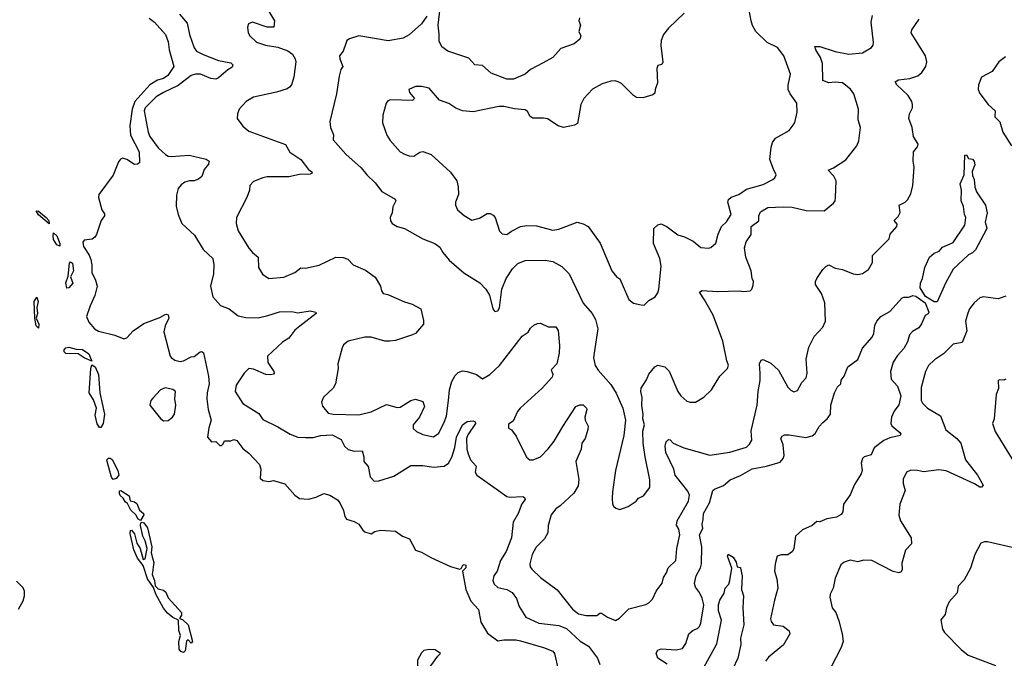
# Model space of a CAD drawing. Extents: x 1771496 to 1971148, y 471553 to 643630.
# Tile 670 of 702: x 1920172 to 1926624, y 555714 to 559902. Entities that reach past the tile are written whole.
import ezdxf

# ---------------------------------------------------------------- set-up
doc = ezdxf.new("R2010")
doc.units = 0

msp = doc.modelspace()

# ---------------------------------------------------------------- linework, layer by layer
at = {"layer": '0CON10XD'}
for points in [[(1921789.2, 559980.8), (1921842.9, 559895), (1921837.5, 559852.5), (1921795, 559853.8), (1921697.5, 559885), (1921672, 559875), (1921666.1, 559853.9), (1921668.8, 559815), (1921681.2, 559795), (1921723.8, 559755), (1921782.5, 559735), (1921865, 559721.5), (1921928.7, 559698.7), (1921960.6, 559675), (1921978.1, 559645), (1921982.2, 559625), (1921969.4, 559525), (1921954, 559475), (1921940.3, 559459.7), (1921925, 559449.2), (1921855, 559426.7), (1921705, 559393.1), (1921656.7, 559365), (1921610, 559315), (1921598.8, 559285), (1921596.7, 559255), (1921634.1, 559204.1), (1921675, 559170), (1921915, 559084.2), (1921943, 559033), (1922015, 558984.2), (1922065, 558920), (1922086.2, 558905), (1922088, 558895), (1922075, 558888.8), (1922006.4, 558886.4), (1921935, 558872.5), (1921795, 558870.5), (1921765, 558865.5), (1921705, 558841.4), (1921681.4, 558815), (1921678.6, 558785), (1921660, 558735), (1921593.8, 558605), (1921592, 558565), (1921605, 558517.5), (1921675, 558403.8), (1921698.8, 558375), (1921735.6, 558345.6), (1921737.3, 558277.3), (1921763.2, 558233.2), (1921805, 558204.3), (1921902.9, 558212.9), (1921975, 558243.5), (1922015, 558273.8), (1922045, 558272), (1922135, 558292.5), (1922245, 558344.2), (1922292.7, 558342.7), (1922322.3, 558332.3), (1922357.5, 558295), (1922439.1, 558259.1), (1922502.7, 558212.7), (1922536.2, 558155), (1922543.3, 558125), (1922555, 558106.7), (1922585, 558100), (1922695, 558051.4), (1922745, 558037.5), (1922800, 558005), (1922819.3, 557929.3), (1922818.8, 557905), (1922766.2, 557845), (1922746.7, 557835), (1922635, 557799.1), (1922597, 557793), (1922564.7, 557794.7), (1922475, 557820), (1922435, 557821.1), (1922325, 557793.8), (1922295, 557770), (1922285, 557750), (1922256.7, 557645), (1922258.8, 557615), (1922242, 557515), (1922226, 557485), (1922162.6, 557427.4), (1922150, 557395), (1922157.1, 557367.1), (1922192.8, 557322.8), (1922225.5, 557315.5), (1922395, 557311.9), (1922475, 557330.6), (1922575, 557378.8), (1922645, 557360), (1922665, 557360.8), (1922735, 557405.8), (1922765, 557413.3), (1922815, 557397.5), (1922824.2, 557365), (1922792.5, 557295), (1922750.9, 557245), (1922751.1, 557221.1), (1922772.1, 557202.1), (1922815, 557181.5), (1922885, 557167.1), (1922919.8, 557190.2), (1922955, 557261.9), (1922968.2, 557301.8), (1922983.2, 557405), (1922989.7, 557475), (1923005, 557528.8), (1923025, 557568), (1923045, 557588.6), (1923075, 557598.6), (1923105, 557594.4), (1923165.6, 557575.6), (1923205, 557547.5), (1923252.5, 557575), (1923316, 557635), (1923465, 557826.2), (1923505, 557853.3), (1923520.5, 557879.5), (1923542, 557898), (1923565, 557910.6), (1923585, 557912.9), (1923635, 557888), (1923685, 557887.5), (1923701.4, 557865), (1923710, 557765), (1923708.1, 557715), (1923693.1, 557645), (1923655, 557606.2), (1923665.7, 557575), (1923661.7, 557558.3), (1923597.1, 557485), (1923452.5, 557355), (1923435, 557333.3), (1923405, 557270), (1923375, 557250), (1923375, 557222.5), (1923395, 557212.5), (1923425, 557170), (1923494.2, 557034.2), (1923515, 557016.7), (1923536.4, 557016.4), (1923585, 557036), (1923635, 557088), (1923675, 557139.2), (1923730.6, 557235), (1923817.5, 557365), (1923843.9, 557376.1), (1923865, 557376.2), (1923886.2, 557355), (1923888.8, 557345), (1923876.2, 557295), (1923878.8, 557275), (1923896.6, 557236.6), (1923895.6, 557215.6), (1923877.8, 557155), (1923856.2, 557125), (1923851.9, 557085), (1923815.7, 557005), (1923837, 556887), (1923831.5, 556845), (1923803, 556797), (1923715, 556714.4), (1923685.4, 556694.6), (1923654.7, 556655.3), (1923634.6, 556585.4), (1923633.3, 556536.7), (1923611.9, 556498.1), (1923557.8, 556442.2), (1923530.5, 556395), (1923514.5, 556335), (1923516.9, 556315), (1923528, 556298), (1923584.2, 556245), (1923693.6, 556163.6), (1923795, 556035.7), (1923835, 556006.5), (1923885, 555996.2), (1923954, 555996), (1923975, 556010), (1923985, 556010), (1924025, 555984), (1924076.7, 555963.3), (1924103, 555977), (1924165, 556040), (1924275, 556066.7), (1924295, 556077.5), (1924318.3, 556101.7), (1924343.3, 556155), (1924382.7, 556207.3), (1924390.8, 556245), (1924410.6, 556275), (1924422.2, 556307.8), (1924471.4, 556355), (1924477.5, 556435), (1924498.2, 556525), (1924492.2, 556562.2), (1924477.4, 556587.4)], [(1924525.8, 559945), (1924425, 559847.1), (1924391.9, 559805), (1924376.9, 559765), (1924373, 559733), (1924387.3, 559622.7), (1924381.2, 559608.8), (1924355, 559601.2), (1924347.4, 559582.6), (1924351.7, 559488.3), (1924336.7, 559445), (1924335, 559420), (1924321.7, 559408.3), (1924255, 559390), (1924215, 559392), (1924195, 559403.8), (1924115, 559482.9), (1924095, 559494.4), (1924075, 559500), (1924045, 559497.8), (1923988.6, 559481.4), (1923925, 559447.1), (1923870, 559385), (1923849.4, 559345), (1923828.3, 559221.7), (1923808.9, 559211.1), (1923735, 559194.5), (1923700, 559205), (1923630.9, 559250.9), (1923605, 559256.4), (1923535, 559255.6), (1923517.3, 559267.3), (1923500, 559300), (1923485, 559311.9), (1923415, 559316.8), (1923345, 559333.6), (1923313.2, 559333.2), (1923145, 559297.8), (1923075, 559304.5), (1923031.1, 559321.1), (1922985, 559351.9), (1922923.8, 559375), (1922855, 559453.8), (1922805, 559463.8), (1922765, 559463.3), (1922722.5, 559445), (1922726, 559425), (1922760, 559385), (1922747.5, 559372.5), (1922602.9, 559377.1), (1922585, 559370), (1922574.4, 559355.6), (1922552, 559275), (1922550.8, 559225), (1922578, 559145), (1922599.7, 559109.7), (1922666, 559035), (1922695, 559019.2), (1922725, 559009.2), (1922755, 559008), (1922795, 559034.2), (1922815, 559037.8), (1922868, 559018), (1922995, 558902.5), (1923036.9, 558845), (1923046.5, 558805), (1923047.8, 558755), (1923029.2, 558705), (1923029.2, 558685), (1923041.2, 558655), (1923085, 558617.1), (1923135, 558587.1), (1923185, 558599.4), (1923235, 558630), (1923255, 558630), (1923275, 558621.2), (1923288.8, 558605), (1923316, 558516), (1923335, 558498.8), (1923365, 558494), (1923395, 558516.2), (1923454.4, 558545.6), (1923495, 558553.1), (1923559.7, 558549.7), (1923665, 558521.1), (1923705, 558527.8), (1923825, 558574.2), (1923865, 558562.5), (1923896.7, 558545), (1923977, 558437), (1924052, 558255), (1924085, 558213.3), (1924105, 558202.5), (1924165, 558067.5), (1924195, 558042.5), (1924245, 558033.3), (1924265, 558030), (1924295, 558060), (1924336.4, 558083.6), (1924355, 558110), (1924361.2, 558135), (1924375.6, 558285), (1924366.4, 558336.4), (1924325.6, 558435), (1924327, 558533), (1924353.6, 558556.4), (1924375, 558564.2), (1924415, 558543.3), (1924485, 558492.2), (1924529.1, 558479.1), (1924585, 558449.2), (1924635, 558407.1), (1924685, 558404), (1924701.7, 558408.3), (1924735, 558436.7), (1924748.9, 558495), (1924770.6, 558545), (1924805, 558577.1), (1924834.5, 558625), (1924812.2, 558705), (1924818.1, 558721.9), (1924835, 558738), (1924885, 558755.5), (1924935, 558791.3), (1925045, 558821.5), (1925106.7, 558855), (1925120, 558865), (1925128.8, 558885), (1925111.9, 558921.9), (1925088.6, 558985), (1925095.7, 559065), (1925105, 559097.5), (1925124.4, 559125.6), (1925214.3, 559175.7), (1925240.5, 559209.5), (1925251.7, 559228.3), (1925268, 559295), (1925264.4, 559354.4), (1925221.1, 559415), (1925208.5, 559445), (1925208.3, 559471.7), (1925224.2, 559545), (1925179.4, 559665), (1925139.1, 559719.1), (1925071.4, 559751.4), (1924995.3, 559825.3), (1924973.6, 559863.6), (1924965.3, 559895), (1924951.5, 559965)], [(1923840, 559915), (1923836.7, 559895), (1923846.2, 559865), (1923836.7, 559825), (1923848.8, 559795), (1923843.8, 559775), (1923806.7, 559743.3), (1923717.7, 559712.3), (1923665, 559653.3), (1923602, 559618), (1923520, 559575), (1923485.6, 559544.4), (1923407.9, 559512.1), (1923365, 559511.4), (1923261.7, 559551.7), (1923205, 559601.2), (1923155, 559606.7), (1923115, 559648.8), (1922978.8, 559695), (1922938, 559725), (1922920.7, 559760.7), (1922922.1, 559807.9), (1922914.5, 559865), (1922927.7, 559977.7)], [(1921021.7, 559911.7), (1921056.1, 559886.1), (1921128.6, 559805), (1921146.2, 559756.2), (1921151.8, 559705), (1921183.1, 559595), (1921144.1, 559535.9), (1921115, 559517.3), (1921075, 559505.8), (1921024.5, 559475.5), (1920926.7, 559365), (1920909.8, 559315), (1920895, 559206), (1920898.6, 559145), (1920955, 559036), (1920957.1, 558962.9), (1920945, 558954.2), (1920925, 558952.9), (1920875.5, 558985.5), (1920846.2, 558993.8), (1920832.3, 558987.7), (1920819.3, 558970.7), (1920785, 558883.3), (1920690.8, 558755), (1920689.2, 558735), (1920710, 558655), (1920727.9, 558627.9), (1920729.2, 558615), (1920707.1, 558585), (1920676.2, 558493.8), (1920664.4, 558475.6), (1920646.9, 558463.1), (1920595, 558456.5), (1920586.6, 558443.4), (1920591.1, 558415), (1920628.6, 558358.6), (1920639.7, 558329.7), (1920645.9, 558295), (1920644.5, 558245), (1920670, 558195), (1920679.2, 558155), (1920665.8, 558094.2), (1920634.2, 558025.8), (1920611.2, 557955), (1920625, 557917.5), (1920662, 557875), (1920689.1, 557859.1), (1920795, 557834.2), (1920855, 557809.2), (1920875, 557816), (1920915, 557862.5), (1920985, 557909.4), (1921090.7, 557949.3), (1921125, 557969.2), (1921135, 557972), (1921145, 557966.2), (1921150.8, 557945), (1921126, 557895), (1921116.2, 557855), (1921158.8, 557695), (1921165.8, 557685.8), (1921189.7, 557669.7), (1921225, 557660.8), (1921245.5, 557664.5), (1921295, 557691.2), (1921315, 557693.3), (1921355, 557724), (1921365.8, 557725.8), (1921376.9, 557716.9), (1921408.6, 557565), (1921413.6, 557515), (1921400, 557455), (1921397.7, 557415), (1921408.1, 557345), (1921427.1, 557275), (1921411.2, 557225), (1921402.5, 557165), (1921430, 557135), (1921457, 557137), (1921485, 557110), (1921495, 557110), (1921505, 557120), (1921515, 557140), (1921555, 557140), (1921575, 557150), (1921595, 557143.3), (1921635, 557090), (1921675, 557060), (1921743.3, 556985), (1921753.3, 556955), (1921747.5, 556895), (1921765, 556880), (1921805, 556874), (1921835, 556881.2), (1921909.1, 556859.1), (1921974.3, 556784.3), (1922005, 556762), (1922065, 556757.5), (1922115, 556771.2), (1922165, 556796.2), (1922205, 556784.3), (1922254.5, 556754.5), (1922270, 556735), (1922294.1, 556684.1), (1922303.3, 556645), (1922315, 556627.5), (1922365, 556611.2), (1922394.3, 556594.3), (1922420, 556555), (1922435, 556543.3), (1922475, 556530), (1922500, 556545), (1922536.1, 556553.9), (1922635, 556547.5), (1922680, 556515), (1922727.7, 556497.7), (1922765, 556422.5), (1922805, 556410), (1922866.2, 556375), (1922995, 556316), (1923055, 556298), (1923066.2, 556303.8), (1923076.2, 556325), (1923085, 556330), (1923095.5, 556325.5), (1923095, 556306.7), (1923073.8, 556285), (1923096.9, 556165), (1923128.9, 556088.9), (1923179.2, 556035), (1923195, 555952.5), (1923238.3, 555878.3), (1923305, 555828.8), (1923345, 555836.7), (1923425, 555836), (1923455, 555830), (1923605, 555784.3), (1923665, 555761.2), (1923676.6, 555746.6), (1923701.7, 555641.7)], [(1921218.7, 559938.7), (1921269.9, 559879.9), (1921285.5, 559805), (1921315, 559716.7), (1921330.8, 559695), (1921375, 559672.9), (1921475, 559633.8), (1921555, 559620), (1921568.2, 559605), (1921565, 559590), (1921535.9, 559574.1), (1921475, 559520.8), (1921457.6, 559512.4), (1921425, 559516.4), (1921357.5, 559545), (1921325, 559545.4), (1921296, 559535), (1921210.6, 559469.4), (1921115, 559424.6), (1921066.9, 559395), (1920995.6, 559325), (1920987.9, 559305), (1921013.9, 559165), (1921025, 559136), (1921080.7, 559060.7), (1921127, 559017), (1921145, 559006), (1921164.4, 559004.4), (1921283.2, 559013.2), (1921395, 558986.4), (1921413.8, 558975), (1921410, 558955), (1921380.9, 558919.1), (1921366.4, 558873.6), (1921345, 558855.8), (1921315, 558845.8)], [(1922841.2, 559925), (1922805, 559874.2), (1922725, 559802.5), (1922685, 559780), (1922587, 559763), (1922395, 559795.6), (1922333.6, 559776.4), (1922316.7, 559765), (1922310, 559745), (1922291.2, 559695), (1922268.8, 559665), (1922270, 559645), (1922290, 559595), (1922276.2, 559575), (1922265, 559532.5), (1922249.4, 559415), (1922204.3, 559235), (1922208, 559195), (1922227.7, 559147.7), (1922226.2, 559115), (1922310.2, 559020.2), (1922411.1, 558931.1), (1922447.5, 558885), (1922502.4, 558832.4), (1922545, 558776.2), (1922633.8, 558725), (1922637.5, 558715), (1922618, 558675), (1922613.8, 558635), (1922600, 558605), (1922602.7, 558582.7), (1922613.8, 558565), (1922645, 558545.8), (1922695, 558532.9), (1922814.6, 558464.6), (1922893.4, 558433.4), (1922925, 558411.2), (1922944.5, 558374.5), (1922985.6, 558325.6), (1923082, 558242), (1923187, 558177), (1923228, 558135), (1923252, 558095), (1923273.8, 558005), (1923285, 557987.5), (1923305, 557992.5), (1923317, 558013), (1923332.5, 558135), (1923360.9, 558205), (1923400.7, 558269.3), (1923437.6, 558302.4), (1923485, 558323.3), (1923615, 558325.6), (1923665, 558317.1), (1923725, 558283.8), (1923773.1, 558235), (1923863.9, 558043.9), (1923922.9, 557975), (1923945.4, 557935.4), (1923960, 557875), (1923940.6, 557745), (1923932.9, 557685), (1923944.2, 557635), (1923963.8, 557603.8), (1924045, 557510), (1924082, 557452), (1924125.7, 557355), (1924141.4, 557275), (1924131.4, 557175), (1924075.8, 556945), (1924056.4, 556806.4), (1924053.8, 556765), (1924057.5, 556725), (1924065, 556710), (1924078.3, 556698.3), (1924105, 556690), (1924160.7, 556709.3), (1924212.5, 556745), (1924227.5, 556765), (1924259.3, 556780.7), (1924302.5, 556835), (1924302.5, 556885), (1924270, 557035), (1924258, 557125), (1924256.4, 557203.6), (1924267.1, 557245), (1924256.2, 557285), (1924257.6, 557312.4), (1924250, 557375), (1924251.2, 557425), (1924242.5, 557465), (1924245.6, 557485), (1924280.6, 557539.4), (1924295, 557576.7), (1924334.6, 557625.4), (1924355, 557636.9), (1924400, 557625), (1924427.4, 557597.4), (1924485, 557463.3), (1924503.8, 557435), (1924545, 557401.2), (1924566.4, 557393.6), (1924600, 557395), (1924655, 557426.7), (1924706.2, 557475), (1924761.2, 557565), (1924810, 557615), (1924817.7, 557637.7), (1924805.8, 557665.8), (1924780.8, 557795), (1924715.8, 557965), (1924660.8, 558065), (1924626.2, 558115), (1924645, 558125.7), (1924745, 558120), (1924890, 558125), (1924915, 558120), (1924960, 558125), (1924970, 558135), (1924979.3, 558160.7), (1924981.2, 558185), (1924972, 558205), (1924965.6, 558255), (1924931.5, 558345), (1924921.6, 558405), (1924932.3, 558445), (1924966, 558494), (1924965, 558546.7), (1925016.1, 558583.9), (1925016.1, 558615), (1925027.2, 558642.8), (1925075, 558670.3), (1925175, 558675.5), (1925235, 558672.5), (1925325, 558651.8), (1925445, 558649.2), (1925505, 558698.8), (1925515.8, 558715), (1925519.2, 558735), (1925523.3, 558845), (1925506.9, 558875), (1925471.2, 558915), (1925505, 558930), (1925585, 558984), (1925658, 559075), (1925671.7, 559108.3), (1925681.4, 559195), (1925667.8, 559245), (1925668.6, 559315), (1925637.5, 559415), (1925617.4, 559447.4), (1925565, 559487.8), (1925515, 559493.1), (1925475, 559488.1), (1925435, 559503.8), (1925432.7, 559615), (1925419.5, 559655), (1925389.4, 559705), (1925383.6, 559726.4), (1925415, 559726.5), (1925515, 559692.3), (1925606.3, 559676.3), (1925695, 559684.5), (1925755, 559718.8), (1925765.5, 559734.5), (1925767.8, 559752.2), (1925752.5, 559885), (1925760, 559930)], [(1924477.4, 556587.4), (1924480.5, 556615), (1924555.4, 556745), (1924560.7, 556785), (1924551.3, 556811.3), (1924467.4, 556915), (1924458.4, 556955), (1924406.2, 557065), (1924402.3, 557105), (1924409.5, 557135), (1924425, 557148.9), (1924435, 557147.8), (1924455, 557124.4), (1924523.3, 557095), (1924695, 557045.5), (1924825, 557066.7), (1924935, 557098), (1924955, 557118.8), (1924968.9, 557145), (1924964.7, 557205.3), (1925004.7, 557375.3), (1925010.8, 557465), (1925025.5, 557535), (1925025.4, 557584.6), (1925020.8, 557645), (1925031.5, 557668.5), (1925045, 557674), (1925095, 557650), (1925145, 557604), (1925205, 557492.5), (1925225, 557472.5), (1925245, 557462.5), (1925269.5, 557470.5), (1925297.7, 557522.3), (1925326.9, 557553.1), (1925331.9, 557585), (1925325.7, 557675.7), (1925343.3, 557755), (1925379.5, 557825), (1925435.7, 557885), (1925452.9, 557925), (1925448.9, 558045), (1925427.1, 558107.1), (1925386.2, 558165), (1925386.5, 558185), (1925395.8, 558205), (1925435, 558264.5), (1925455, 558284.5), (1925475, 558294.4), (1925515, 558272), (1925565, 558264.3), (1925635, 558234.5), (1925665, 558231.9), (1925695, 558237.5), (1925735, 558263.3), (1925761.2, 558308.8), (1925761.2, 558355), (1925795, 558390), (1925870, 558465), (1925877.5, 558495), (1925920, 558545), (1925921.7, 558561.7), (1925903.3, 558585), (1925928.3, 558611.7), (1925942.3, 558637.7), (1925936.2, 558685), (1925975, 558706), (1925989.5, 558720.5), (1926010.9, 558759.1), (1926024.3, 558815), (1926033.8, 558935), (1926026.2, 558975), (1926029.2, 559035), (1926055, 559068.8), (1926059.4, 559085), (1926030, 559135), (1926020, 559195), (1925998, 559255), (1926004.2, 559285), (1926022.5, 559325), (1926022, 559345), (1926018, 559365), (1925994, 559405), (1925921.2, 559475), (1925910, 559495), (1925932.1, 559507.9), (1926005, 559515.6), (1926057, 559533), (1926085, 559556.7), (1926110, 559595), (1926116.7, 559625), (1926108.8, 559665), (1926014.3, 559815), (1926019.4, 559835), (1926067.5, 559905)], [(1926632.1, 559657.9), (1926588.6, 559625), (1926545, 559561.4), (1926474.4, 559525), (1926454.4, 559475), (1926453.6, 559443.6), (1926465, 559418.8), (1926518.6, 559345), (1926563.6, 559303.6), (1926562.9, 559265), (1926595, 559232), (1926615.5, 559165), (1926670.5, 559075)], [(1926185, 558051.5), (1926165, 558051.5), (1926107.5, 558087.5), (1926073.9, 558143.9), (1926075.4, 558175), (1926089.3, 558205), (1926103.7, 558276.3), (1926134.5, 558345), (1926165, 558371.3), (1926196.5, 558383.5), (1926219.7, 558410.3), (1926288.8, 558441.2), (1926365.5, 558555), (1926371.5, 558605), (1926363.2, 558625), (1926357.1, 558677.1), (1926342.1, 558715), (1926344.4, 558785), (1926334.6, 558825), (1926360.6, 558885), (1926365, 559012.5), (1926376.2, 559016.2), (1926390.7, 558990.7), (1926415, 558987.5), (1926426.2, 558975), (1926430.7, 558949.3), (1926413.8, 558906.2), (1926415, 558880), (1926426.2, 558855), (1926430.6, 558805), (1926442.4, 558772.4), (1926501.9, 558685), (1926512.2, 558635), (1926500, 558575), (1926509.2, 558535), (1926506.4, 558523.6), (1926435, 558392.5), (1926416.6, 558373.4), (1926389.7, 558360.3), (1926288.9, 558265), (1926238.1, 558175), (1926185, 558051.5)], [(1921315, 558845.8), (1921284.2, 558845.8), (1921254.4, 558835.6), (1921230.3, 558819.7), (1921210, 558795), (1921199.5, 558750.5), (1921198.3, 558678.3), (1921211.5, 558625), (1921235.3, 558565.3), (1921318.6, 558488.6), (1921374.7, 558394.7), (1921438.1, 558335), (1921444.2, 558295), (1921442.5, 558235), (1921423.1, 558155), (1921437.5, 558085), (1921488.5, 558028.5), (1921545, 558005.7), (1921605, 557959.6), (1921655, 557948.8), (1921735, 557947.9), (1921798.6, 557961.4), (1921875, 557986.9), (1921955, 557987.5), (1921995, 557980.8), (1922075, 557993.1), (1922112.5, 557985), (1922116.2, 557975), (1922007.3, 557892.7), (1921975, 557865.6), (1921935, 557814.2), (1921895, 557787.1), (1921795.7, 557695), (1921798.1, 557655), (1921836.7, 557595), (1921840, 557585), (1921835, 557577.5), (1921815, 557572.2), (1921785, 557574.5), (1921705, 557611.2), (1921675, 557615.6), (1921642.5, 557585), (1921590, 557505), (1921584.3, 557465), (1921634.2, 557385), (1921738.7, 557318.7), (1921765, 557279.4), (1921865, 557233.3), (1921945, 557184.5), (1921995, 557165.4), (1922045, 557161.8), (1922095, 557162.8), (1922145, 557174.6), (1922220.2, 557180.2), (1922278.2, 557148.2), (1922300.6, 557105), (1922325, 557083.1), (1922365, 557072.2), (1922415.8, 557075), (1922427.3, 557035), (1922428, 557005), (1922455, 556972.5), (1922468, 556905), (1922495, 556876), (1922525, 556879.2), (1922625, 556908), (1922735, 556979.2), (1922815, 556978.1), (1922885, 556968.9), (1922955, 556974.7), (1922982.7, 556995), (1923005, 557034.2), (1923024.1, 557095.9), (1923035.5, 557165), (1923075, 557246.2), (1923105, 557268), (1923145, 557271.2), (1923156.7, 557265), (1923158.8, 557255), (1923110, 557180), (1923100.9, 557155), (1923101.8, 557085), (1923110.4, 557055), (1923125.4, 557015), (1923163.3, 556975), (1923157.5, 556935), (1923167.5, 556915), (1923309.4, 556815), (1923365, 556775.5), (1923385, 556771.1), (1923470, 556775), (1923480, 556770), (1923483.8, 556755), (1923462.7, 556727.3), (1923437.8, 556665), (1923405, 556606.7), (1923395.3, 556505), (1923360.7, 556415), (1923322.1, 556355), (1923301.1, 556285), (1923278.5, 556255), (1923273.1, 556225), (1923281.3, 556201.3), (1923305, 556179.2), (1923365, 556165.6), (1923398.6, 556145), (1923426.9, 556106.9), (1923444.4, 556055), (1923489.2, 555985), (1923575, 555944.6), (1923705, 555928.9), (1923755, 555910.9), (1923845, 555826.5), (1923900, 555795), (1923959.6, 555715), (1923973.8, 555675)], [(1920365, 558564), (1920295, 558623.3), (1920281.2, 558648.8), (1920295, 558645.5), (1920346.9, 558605), (1920362.9, 558585), (1920365, 558564)], [(1920435, 558417.5), (1920415, 558426.2), (1920395, 558461.2), (1920390.9, 558485), (1920395, 558503.3), (1920415.5, 558485), (1920435.8, 558435), (1920435, 558417.5)], [(1920481.9, 558141.9), (1920474.2, 558175.8), (1920489.8, 558220.2), (1920498.6, 558305), (1920505, 558314), (1920517.5, 558305), (1920525.6, 558255), (1920506.2, 558215), (1920520, 558175), (1920495, 558143.6), (1920481.9, 558141.9)], [(1924415, 555676.2), (1924354.3, 555715), (1924342.4, 555747.6), (1924355, 555768), (1924375, 555777.5), (1924475, 555770), (1924515, 555779.2), (1924537.9, 555812.1), (1924556.9, 555875), (1924585, 555898.1), (1924615, 555910.8), (1924626.3, 555923.7), (1924635.5, 555945), (1924655.3, 556065), (1924645, 556108.8), (1924626.5, 556145), (1924601.3, 556181.3), (1924593.3, 556205), (1924604.4, 556255), (1924633.3, 556306.7), (1924640.4, 556335), (1924643.1, 556445), (1924626.9, 556525), (1924649.1, 556565), (1924643.8, 556595), (1924652, 556625), (1924653.2, 556665), (1924693.3, 556735), (1924714.4, 556815), (1924725.4, 556824.6), (1924785, 556848.1), (1924828, 556885), (1924895, 556912.2), (1924973, 556957), (1925066.7, 556973.3), (1925155, 557001.1), (1925175.7, 557025), (1925182.2, 557045), (1925174.5, 557115), (1925160.9, 557155), (1925169.1, 557170.9), (1925185, 557179.4), (1925215, 557180), (1925323, 557163), (1925365, 557173.2), (1925385, 557188.9), (1925411.5, 557235), (1925435, 557260.8), (1925463.5, 557285), (1925484.5, 557315), (1925488.1, 557375), (1925512.5, 557455), (1925532, 557495), (1925553.3, 557515), (1925555, 557537.5), (1925574.5, 557565.5), (1925600, 557625), (1925665, 557673.1), (1925695, 557748.9), (1925759, 557821), (1925768.9, 557845), (1925775, 557897.5), (1925789.5, 557925), (1925815.8, 557955), (1925875, 557987.7), (1925955, 558078.1), (1925965, 558083.1), (1925998.3, 558081.7), (1926025, 558094), (1926045, 558088.9), (1926106.1, 558046.1), (1926129.2, 557985), (1926125, 557973.3), (1926105, 557962.5), (1926082.7, 557907.3), (1926065, 557882.5), (1926023.7, 557856.3), (1926003.8, 557836.2), (1925990.3, 557789.7), (1925966.2, 557745), (1925925, 557700), (1925895, 557655.8), (1925879.2, 557595), (1925883.1, 557545), (1925925, 557499.2), (1925946.5, 557435), (1925932.4, 557377.6), (1925902.2, 557335), (1925884.5, 557295), (1925880, 557255), (1925887.9, 557237.9), (1925940, 557195), (1925945.6, 557185), (1925942, 557175), (1925875, 557160), (1925835, 557142.5), (1925772.5, 557095), (1925751.5, 557048.5), (1925705, 557035.6), (1925695.7, 557025), (1925685.8, 556995), (1925691.9, 556945), (1925687.1, 556925), (1925642.2, 556855), (1925615, 556785.8), (1925570, 556725), (1925565.5, 556675.5), (1925555, 556657.1), (1925525, 556638.9), (1925461.9, 556628.1), (1925415, 556610), (1925395, 556612.5), (1925365, 556584.4), (1925302.2, 556557.8), (1925255.8, 556515), (1925245.6, 556435), (1925237.1, 556415), (1925205, 556392.9), (1925162.3, 556392.3), (1925136.7, 556385), (1925122.5, 556335), (1925118.9, 556285), (1925134.6, 556234.6), (1925140.9, 556175), (1925117.8, 556095), (1925093.2, 555973.2), (1925095.8, 555955), (1925111.2, 555935), (1925174.5, 555924.5), (1925213.8, 555895), (1925219.2, 555875), (1925176.7, 555803.3), (1925078.9, 555721.1), (1925060, 555695)], [(1920295, 557880), (1920279.6, 557895), (1920271.5, 557945), (1920268.2, 558055), (1920285, 558082), (1920294.5, 558055), (1920283.8, 558015), (1920289.2, 557975), (1920280, 557945), (1920298.7, 557905), (1920295, 557880)], [(1926635, 558089.7), (1926585, 558071.3), (1926485, 558084.3), (1926465, 558078.1), (1926427.1, 558045), (1926396.2, 558005), (1926385, 557977.5), (1926370, 557925), (1926378.7, 557861.3), (1926348.6, 557785), (1926288.8, 557775), (1926225, 557710), (1926167.7, 557672.3), (1926126.7, 557635), (1926107.8, 557595), (1926078.8, 557491.2), (1926078.9, 557405), (1926087.6, 557387.6), (1926120.8, 557355), (1926205.4, 557305.4), (1926242, 557212), (1926314.2, 557155), (1926340, 557125), (1926370, 557015), (1926449.5, 556915), (1926485, 556850), (1926475, 556836.7), (1926465, 556836), (1926428.8, 556858.8), (1926244.4, 556944.4), (1926195, 556950.4), (1926095, 556937.3), (1926055, 556946.7), (1926012.7, 556947.3), (1925983.3, 556935), (1925961.2, 556888.8), (1925961.3, 556861.3), (1925975.8, 556815), (1925958.6, 556775), (1925938.8, 556725), (1925932.3, 556652.3), (1925944, 556615), (1926013.8, 556505), (1926016.7, 556465), (1925976, 556424), (1925952.3, 556337.7), (1925954.1, 556295.9), (1925948.6, 556281.4), (1925934, 556276), (1925895, 556282.9), (1925756.9, 556356.9), (1925702.1, 556357.9), (1925665, 556346.9), (1925615, 556358.5), (1925575, 556346), (1925552.3, 556327.7), (1925515, 556240), (1925503.8, 556175), (1925484, 556135), (1925482, 556115), (1925496.2, 556045), (1925520, 556015), (1925539.7, 555959.7), (1925562.5, 555875), (1925568, 555825), (1925556, 555785), (1925485, 555650)], [(1920645, 557662.5), (1920595, 557683.8), (1920555, 557710.8), (1920475, 557713.5), (1920462.8, 557725), (1920463.3, 557736.7), (1920475, 557750.4), (1920495, 557754.5), (1920541.7, 557741.7), (1920585, 557738.5), (1920625, 557710), (1920645, 557662.5)], [(1920705, 557228.8), (1920695, 557228.8), (1920681.2, 557251.2), (1920667.7, 557307.7), (1920676.7, 557355), (1920655, 557410), (1920628.1, 557455), (1920638.2, 557615), (1920645, 557638.8), (1920667.2, 557625), (1920687.8, 557575), (1920697.3, 557455), (1920727.9, 557315), (1920720, 557255), (1920705, 557228.8)], [(1926633.3, 557545), (1926622, 557538), (1926595, 557541.2), (1926584, 557536), (1926586.1, 557483.9), (1926570, 557445), (1926557.5, 557285), (1926547.5, 557255), (1926565, 557202.5), (1926752.2, 556895)], [(1921115, 557272.5), (1921145, 557272.9), (1921174.3, 557295), (1921186.1, 557315), (1921195.4, 557375), (1921190, 557415), (1921192.5, 557465), (1921175, 557477.5), (1921125, 557488), (1921096.2, 557475), (1921045, 557420.8), (1921031.4, 557405), (1921024.4, 557375), (1921095, 557286), (1921115, 557272.5)], [(1920785, 556886.5), (1920775, 556902), (1920744.6, 557005), (1920743.8, 557016.2), (1920753.6, 557026.4), (1920765, 557027.5), (1920778.3, 557018.3), (1920814.6, 556945), (1920821.1, 556915), (1920805, 556892.7), (1920785, 556886.5)], [(1920965, 556618), (1920947.7, 556627.7), (1920932.7, 556655), (1920900.4, 556685), (1920879.4, 556729.4), (1920865, 556738.8), (1920851.4, 556765), (1920831.6, 556781.6), (1920825.6, 556795), (1920827.5, 556812.5), (1920835, 556815.6), (1920889.5, 556779.5), (1920896.4, 556746.4), (1920925, 556740), (1920939.1, 556729.1), (1920956.8, 556686.8), (1920982.9, 556665), (1920985.5, 556655.5), (1920965, 556618)], [(1921245, 555751.9), (1921229.1, 555759.1), (1921217.9, 555775), (1921216.2, 555825), (1921225.4, 555865), (1921216.2, 555896.2), (1921213.8, 555965), (1921175, 555981.1), (1921140, 556010), (1921114, 556044), (1921064.7, 556135), (1921048.9, 556178.9), (1921009.4, 556235), (1920982.6, 556322.6), (1920945, 556371.9), (1920920.8, 556425), (1920897, 556533), (1920897.5, 556552.5), (1920905, 556553.8), (1920925, 556531.2), (1920939.3, 556469.3), (1920962.7, 556435), (1920982.3, 556362.3), (1920995, 556367.5), (1921008.5, 556435), (1920994.6, 556485), (1920978.4, 556515), (1920964.7, 556585.3), (1920966.8, 556603.2), (1920975, 556607.5), (1920985, 556602.9), (1921010.8, 556570.8), (1921037.7, 556445), (1921033.5, 556406.5), (1921044.4, 556365.6), (1921052.3, 556342.3), (1921040.7, 556265), (1921056.2, 556225), (1921059.4, 556189.4), (1921080.8, 556170.8), (1921115, 556160.6), (1921129.1, 556149.1), (1921145, 556110), (1921232, 556015), (1921232.7, 555997.3), (1921220, 555975), (1921239.2, 555969.2), (1921277.3, 555935), (1921305.5, 555825), (1921295, 555813.8), (1921275.6, 555835.6), (1921265, 555828), (1921256.9, 555763.1), (1921245, 555751.9)], [(1926705, 556433.8), (1926515, 556477.5), (1926495, 556478.8), (1926470.5, 556469.5), (1926432, 556395), (1926402, 556305), (1926360.9, 556229.1), (1926321.7, 556188.3), (1926315.7, 556144.3), (1926263.8, 556085), (1926246.2, 556045), (1926237.7, 556002.3), (1926207.5, 555967.5), (1926220, 555905), (1926232.7, 555882.7), (1926342.3, 555772.3), (1926387.5, 555735), (1926566.9, 555666.9)], [(1924655, 555654.3), (1924739.9, 555810.1), (1924770.8, 555965), (1924752.5, 556025), (1924750.6, 556065), (1924760, 556095), (1924788.8, 556141.2), (1924796, 556175), (1924818.3, 556201.7), (1924826, 556224), (1924838.8, 556305), (1924810, 556385), (1924815, 556396.7), (1924847.5, 556377.5), (1924867.5, 556345), (1924873.6, 556313.6), (1924895, 556310), (1924896.7, 556305), (1924905.8, 556255), (1924903.3, 556165), (1924916.2, 556125), (1924910, 556045), (1924918.2, 555935), (1924896.4, 555846.4), (1924896.9, 555805), (1924879.1, 555715), (1924844.7, 555645.3)], [(1920165, 556037.5), (1920195, 556091.2), (1920204.5, 556125), (1920203.5, 556155), (1920195, 556177.1), (1920150.6, 556220.6)], [(1922791.7, 555651.7), (1922845, 555653.3), (1922867.5, 555665), (1922911.7, 555728.3), (1922930, 555745), (1922895, 555770), (1922855, 555773.3), (1922820, 555765), (1922805, 555750), (1922778.3, 555701.7), (1922780, 555665), (1922791.7, 555651.7)]]:
    msp.add_lwpolyline(points, dxfattribs=at)

doc.saveas('drawing.dxf')
